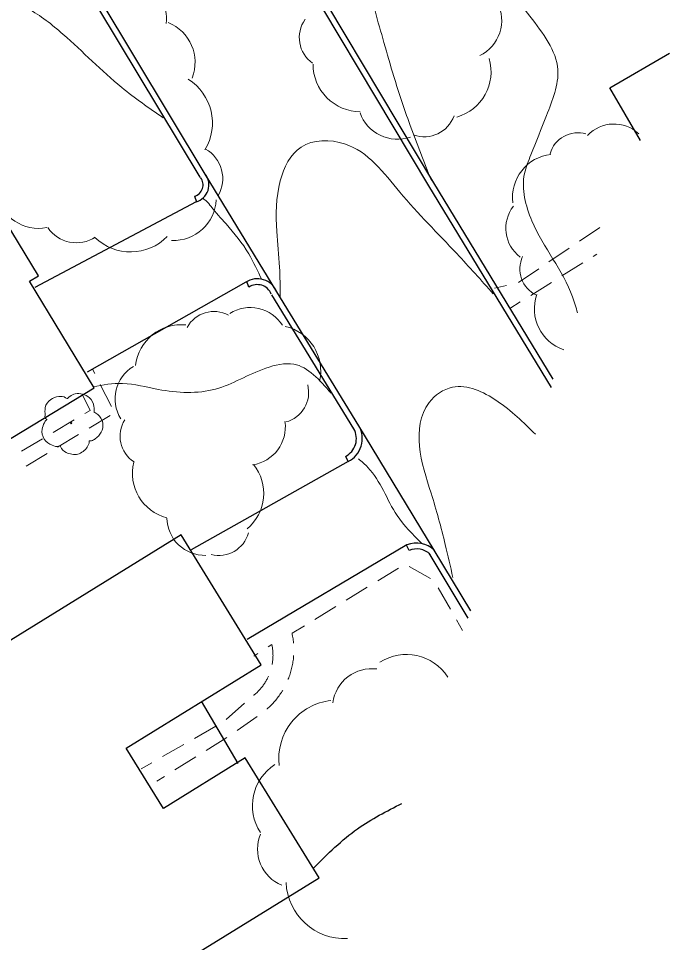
# Model space of a CAD drawing. Extents: x 2361708 to 2370558, y 6977955 to 6991887.
# Drawn here: x 2366514.7 to 2366620.8, y 6982601.1 to 6982751.7 of the extents above; entities that cross this region are included whole.
import ezdxf

# ---------------------------------------------------------------- set-up
doc = ezdxf.new("R2010")
doc.units = 0
doc.header["$LTSCALE"] = 1.9
for name, color, linetype, lineweight in [('11', 7, 'Continuous', 25), ('13', 7, 'Continuous', 13), ('17', 7, 'Continuous', 25), ('2', 7, 'Continuous', 25), ('29', 7, 'Continuous', 13), ('31', 7, 'Continuous', 13), ('35', 7, 'Continuous', 13)]:
    doc.layers.add(name, color=color, linetype=linetype, lineweight=lineweight)

msp = doc.modelspace()

# ---------------------------------------------------------------- linework, layer by layer
at = {"layer": '11'}
msp.add_lwpolyline([(2366616.095, 6982731.824), (2366611.093, 6982740.407), (2366620.82, 6982746.069)], dxfattribs=at)
for points in [[(2366495.18, 6982745.394), (2366454.861, 6982720.959), (2366465.112, 6982704.046), (2366461.185, 6982701.658), (2366471.669, 6982684.397), (2366475.488, 6982686.713), (2366487.223, 6982667.364), (2366527.054, 6982691.514), (2366516.529, 6982708.875), (2366517.971, 6982709.749), (2366502.741, 6982734.865), (2366501.875, 6982734.347)], [(2366541.214, 6982667.518), (2366487.934, 6982634.619), (2366503.525, 6982609.366), (2366498.336, 6982606.157), (2366513.947, 6982580.874), (2366529.834, 6982590.676), (2366529.825, 6982590.696), (2366563.707, 6982611.639), (2366551.64, 6982631.165), (2366538.338, 6982622.938), (2366532.274, 6982632.741), (2366554.296, 6982646.362)]]:
    msp.add_lwpolyline(points, close=True, dxfattribs=at)
at = {"layer": '13'}
for p, q in [((2366606.131, 6982715.388), (2366609.44, 6982717.63)), ((2366601.173, 6982712.021), (2366604.482, 6982714.262)), ((2366608.385, 6982712.92), (2366608.981, 6982713.295)), ((2366596.205, 6982708.653), (2366599.514, 6982710.895)), ((2366603.295, 6982709.741), (2366606.685, 6982711.863)), ((2366592.314, 6982707.726), (2366594.259, 6982708.185)), ((2366598.205, 6982706.562), (2366601.595, 6982708.685)), ((2366594.805, 6982704.45), (2366596.505, 6982705.506)), ((2366527.153, 6982693.815), (2366526.796, 6982694.522)), ((2366529.864, 6982688.471), (2366528.06, 6982692.034)), ((2366526.227, 6982684.946), (2366529.647, 6982687.008)), ((2366520.354, 6982684.22), (2366523.794, 6982686.263)), ((2366521.097, 6982681.837), (2366524.517, 6982683.91)), ((2366515.193, 6982681.161), (2366518.633, 6982683.204)), ((2366515.966, 6982678.728), (2366519.386, 6982680.801)), ((2366576.677, 6982662.115), (2366573.266, 6982660.022)), ((2366581.883, 6982660.395), (2366578.395, 6982662.351)), ((2366571.556, 6982658.976), (2366568.147, 6982656.884)), ((2366585.111, 6982655.435), (2366583.138, 6982658.916)), ((2366566.436, 6982655.837), (2366563.026, 6982653.755)), ((2366587.084, 6982651.954), (2366586.098, 6982653.695)), ((2366553.709, 6982648.176), (2366553.082, 6982647.78)), ((2366548.551, 6982637.406), (2366551.535, 6982640.065)), ((2366553.636, 6982637.925), (2366550.368, 6982635.623)), ((2366543.4, 6982634.357), (2366546.871, 6982636.34)), ((2366548.698, 6982634.517), (2366545.308, 6982632.395)), ((2366538.188, 6982631.378), (2366541.659, 6982633.361)), ((2366543.608, 6982631.339), (2366540.219, 6982629.216)), ((2366534.706, 6982629.404), (2366536.447, 6982630.39)), ((2366538.518, 6982628.16), (2366537.246, 6982627.368))]:
    msp.add_line(p, q, dxfattribs=at)
for points in [[(2366525.515, 6982687.289), (2366526.42, 6982687.828), (2366525.124, 6982690.476)], [(2366561.316, 6982652.708), (2366559.307, 6982651.479), (2366559.349, 6982651.26), (2366559.391, 6982651.04), (2366559.433, 6982650.821), (2366559.466, 6982650.6), (2366559.498, 6982650.381), (2366559.52, 6982650.161), (2366559.542, 6982649.942), (2366559.553, 6982649.852)], [(2366556.055, 6982646.408), (2366556.074, 6982646.519), (2366556.103, 6982646.658), (2366556.121, 6982646.809), (2366556.14, 6982646.959), (2366556.159, 6982647.099), (2366556.168, 6982647.249), (2366556.176, 6982647.4), (2366556.185, 6982647.539), (2366556.193, 6982647.69), (2366556.202, 6982647.84), (2366556.2, 6982647.99), (2366556.199, 6982648.13), (2366556.188, 6982648.28), (2366556.186, 6982648.429), (2366556.175, 6982648.579), (2366556.163, 6982648.729), (2366556.142, 6982648.869), (2366556.131, 6982649.019), (2366556.109, 6982649.169), (2366556.088, 6982649.308), (2366556.056, 6982649.458), (2366556.035, 6982649.598), (2366556.025, 6982649.648), (2366555.398, 6982649.252)], [(2366559.562, 6982647.852), (2366559.553, 6982647.712), (2366559.535, 6982647.491), (2366559.517, 6982647.271), (2366559.489, 6982647.041), (2366559.451, 6982646.821), (2366559.414, 6982646.6), (2366559.376, 6982646.39), (2366559.338, 6982646.169), (2366559.29, 6982645.949), (2366559.242, 6982645.728), (2366559.184, 6982645.518), (2366559.126, 6982645.297), (2366559.058, 6982645.087), (2366559, 6982644.876), (2366558.922, 6982644.665), (2366558.854, 6982644.454), (2366558.776, 6982644.244), (2366558.698, 6982644.033), (2366558.669, 6982643.972)], [(2366553.053, 6982641.359), (2366553.093, 6982641.389), (2366553.212, 6982641.491), (2366553.322, 6982641.582), (2366553.43, 6982641.683), (2366553.54, 6982641.784), (2366553.649, 6982641.885), (2366553.748, 6982641.986), (2366553.857, 6982642.097), (2366553.956, 6982642.198), (2366554.054, 6982642.309), (2366554.153, 6982642.42), (2366554.242, 6982642.541), (2366554.341, 6982642.652), (2366554.43, 6982642.762), (2366554.519, 6982642.883), (2366554.608, 6982643.004), (2366554.697, 6982643.125), (2366554.776, 6982643.245), (2366554.854, 6982643.367), (2366554.933, 6982643.497), (2366555.012, 6982643.618), (2366555.091, 6982643.749), (2366555.159, 6982643.88), (2366555.228, 6982644.01), (2366555.297, 6982644.141), (2366555.366, 6982644.271), (2366555.425, 6982644.402), (2366555.464, 6982644.502)], [(2366557.786, 6982642.184), (2366557.697, 6982642.044), (2366557.579, 6982641.852), (2366557.451, 6982641.671), (2366557.332, 6982641.48), (2366557.204, 6982641.299), (2366557.066, 6982641.118), (2366556.938, 6982640.946), (2366556.799, 6982640.765), (2366556.651, 6982640.594), (2366556.512, 6982640.422), (2366556.364, 6982640.261), (2366556.216, 6982640.09), (2366556.057, 6982639.928), (2366555.909, 6982639.766), (2366555.75, 6982639.615), (2366555.582, 6982639.453), (2366555.423, 6982639.312), (2366555.254, 6982639.16), (2366555.225, 6982639.13)]]:
    msp.add_lwpolyline(points, dxfattribs=at)
at = {"layer": '17'}
msp.add_line((2366550.539, 6982630.255), (2366544.572, 6982640.409), dxfattribs=at)
at = {"layer": '2'}
for p, q in [((2366556.807, 6982707.148), (2366545.174, 6982726.348)), ((2366543.677, 6982721.814), (2366517.389, 6982707.863)), ((2366543.408, 6982722.732), (2366543.757, 6982721.835)), ((2366551.762, 6982708.72), (2366525.9, 6982694.064)), ((2366552.29, 6982707.915), (2366551.961, 6982708.812)), ((2366569.401, 6982684.797), (2366555.992, 6982706.65)), ((2366570.216, 6982685.295), (2366556.807, 6982707.148)), ((2366582.489, 6982665.06), (2366570.216, 6982685.295)), ((2366568.442, 6982679.467), (2366542.857, 6982665.073)), ((2366568.004, 6982680.323), (2366568.451, 6982679.478)), ((2366578.011, 6982665.888), (2366551.976, 6982650.49)), ((2366578.37, 6982664.991), (2366577.951, 6982665.857)), ((2366588.015, 6982653.973), (2366581.664, 6982664.563)), ((2366588.423, 6982655.167), (2366582.489, 6982665.06))]:
    msp.add_line(p, q, dxfattribs=at)
for points in [[(2366544.349, 6982725.851), (2366504.212, 6982792.532), (2366453.676, 6982875.935)], [(2366545.174, 6982726.348), (2366505.037, 6982793.03), (2366454.501, 6982876.433)], [(2366556.445, 6982768.318), (2366582.37, 6982724.902), (2366601.825, 6982692.896)], [(2366555.62, 6982767.83), (2366581.544, 6982724.404), (2366601.508, 6982691.573)]]:
    msp.add_lwpolyline(points, dxfattribs=at)
for centre, radius, start, end in [((2366542.876, 6982724.592), 2.891, 286.0874, 37.39238), ((2366542.876, 6982724.592), 1.931, 286.0874, 37.39238), ((2366553.64, 6982705.864), 3.418, 22.06516, 123.32367), ((2366553.64, 6982705.864), 2.458, 22.06516, 123.32367), ((2366566.517, 6982683.238), 4.233, 297.04303, 29.08002), ((2366566.517, 6982683.238), 3.273, 297.04303, 29.08002), ((2366579.593, 6982661.919), 4.273, 47.33678, 111.73428), ((2366579.593, 6982661.919), 3.313, 47.33678, 111.73428)]:
    msp.add_arc(centre, radius, start, end, dxfattribs=at)
at = {"layer": '29'}
msp.add_circle((2366523.31, 6982685.728), 0.1, dxfattribs=at)
for centre, radius, start, end in [((2366533.285, 6982751.797), 5.557, 350.45668, 80.45668), ((2366587.027, 6982751.422), 6.443, 296.60979, 26.60979), ((2366565.634, 6982748.603), 5.149, 144.65168, 234.65168), ((2366536.546, 6982744.577), 6.954, 338.32824, 68.32824), ((2366570.467, 6982744.24), 7.728, 179.7463, 269.7463), ((2366584.007, 6982743.043), 7.728, 286.03839, 16.03839), ((2366537.993, 6982734.691), 8.34, 328.37782, 58.37782), ((2366576.468, 6982738.468), 6.443, 199.23198, 289.23198), ((2366580.867, 6982737.581), 5.149, 250.16637, 340.16637), ((2366611.767, 6982728.599), 5.914, 46.88545, 136.88545), ((2366605.904, 6982728.364), 4.726, 73.96015, 163.96015), ((2366542.456, 6982725.596), 5.557, 330.24519, 60.24519), ((2366602.315, 6982722.523), 7.093, 96.92445, 186.92445), ((2366518.007, 6982724.453), 6.954, 191.18655, 281.18655), ((2366539.995, 6982722.48), 6.954, 267.42187, 357.42187), ((2366600.064, 6982717.51), 5.914, 142.41887, 232.41887), ((2366524.154, 6982720.696), 5.557, 213.69518, 303.69518), ((2366532.989, 6982721.99), 8.34, 225.89667, 315.89667), ((2366601.161, 6982710.89), 4.726, 154.8108, 244.8108), ((2366605.891, 6982704.409), 7.093, 161.22446, 251.22446), ((2366546.581, 6982698.977), 4.972, 61.54963, 151.54963), ((2366552.484, 6982698.365), 6.222, 32.3416, 122.3416), ((2366541.224, 6982694.324), 7.463, 83.90849, 173.90849), ((2366556.515, 6982694.25), 7.463, 347.09224, 77.09224), ((2366536.703, 6982689.688), 6.222, 121.41526, 211.41526), ((2366557.041, 6982690.745), 4.972, 284.63581, 14.63581), ((2366536.25, 6982683.617), 4.972, 147.42076, 237.42076), ((2366551.994, 6982685.121), 6.222, 278.05862, 8.05862), ((2366540.742, 6982677.554), 7.463, 165.71769, 255.71769), ((2366547.233, 6982674.277), 7.463, 309.37071, 39.37071), ((2366545.115, 6982670.402), 6.222, 181.21857, 271.21857), ((2366547.393, 6982669.143), 4.972, 255.01712, 345.01712), ((2366577.942, 6982640.038), 7.997, 32.68829, 122.68829), ((2366572.299, 6982639.327), 6.391, 82.57434, 172.57434), ((2366566.728, 6982631.012), 9.592, 96.45346, 186.45346), ((2366560.847, 6982623.374), 7.997, 123.02988, 213.02988), ((2366560.071, 6982616.313), 6.391, 157.54126, 247.54126), ((2366567.907, 6982611.286), 9.592, 182.55098, 272.55098)]:
    msp.add_arc(centre, radius, start, end, dxfattribs=at)
for points in [[(2366519.344, 6982686.3), (2366519.364, 6982686.311), (2366519.283, 6982686.38), (2366519.047, 6982687.008), (2366519.085, 6982688.288), (2366519.972, 6982689.587), (2366521.278, 6982690.069), (2366522.4, 6982689.88), (2366522.631, 6982689.752), (2366522.701, 6982689.753), (2366522.751, 6982689.794), (2366523.098, 6982690.087), (2366523.964, 6982690.535), (2366525.175, 6982690.466), (2366526.29, 6982689.877), (2366527.024, 6982688.454), (2366527.032, 6982687.594)], [(2366527.022, 6982687.613), (2366528.162, 6982686.554), (2366528.447, 6982684.967), (2366527.74, 6982683.641), (2366527.085, 6982683.094), (2366526.417, 6982682.878), (2366526.267, 6982682.866), (2366526.248, 6982682.756), (2366525.927, 6982681.853), (2366524.388, 6982680.688), (2366522.495, 6982680.97), (2366521.596, 6982681.912), (2366521.524, 6982682.041), (2366521.405, 6982682.02), (2366520.193, 6982682.139), (2366518.924, 6982683.137), (2366518.578, 6982684.773), (2366518.949, 6982685.797), (2366519.274, 6982686.24), (2366519.344, 6982686.29)]]:
    msp.add_spline(points, degree=3, dxfattribs=at)
at = {"layer": '31', "lineweight": 25}
msp.add_spline([(2366562.851, 6982613.271), (2366569.991, 6982619.62), (2366577.222, 6982623.758)], degree=3, dxfattribs=at)
at = {"layer": '35'}
for points in [[(2366487.479, 6982945.12), (2366487.459, 6982945.03), (2366489.409, 6982940.938), (2366492.967, 6982933.771), (2366496.608, 6982928.516), (2366502.105, 6982921.378), (2366502.824, 6982915.265), (2366503.691, 6982908.232), (2366507.502, 6982900.699), (2366509.644, 6982894.258), (2366514.245, 6982884.672), (2366518.673, 6982875.563), (2366521.752, 6982868.262), (2366525.605, 6982859.548), (2366527.359, 6982848.615), (2366531.524, 6982839.734), (2366534.504, 6982833.512), (2366540.497, 6982825.859), (2366546.051, 6982821.181), (2366546.086, 6982817.601), (2366547.349, 6982807.793), (2366553.124, 6982802.068), (2366556.803, 6982795.882), (2366561.19, 6982790.944), (2366564.926, 6982782.929), (2366566.494, 6982775.794), (2366568.898, 6982768.036), (2366571.003, 6982760.186), (2366572.832, 6982752.933), (2366574.281, 6982747.797), (2366575.894, 6982742.242), (2366578.499, 6982734.426), (2366582.005, 6982725.319)], [(2366586.883, 6982775.017), (2366589.421, 6982768.892), (2366592.604, 6982760.251), (2366598.072, 6982752.063), (2366602.615, 6982743.366), (2366600.766, 6982735.888), (2366598.236, 6982729.494), (2366597.186, 6982726.434), (2366598.399, 6982718.715), (2366605.018, 6982706.317), (2366605.833, 6982703.705)], [(2366538.276, 6982735.533), (2366531.549, 6982740.47), (2366521.976, 6982749.149), (2366516.226, 6982753.304), (2366507.765, 6982755.524), (2366497.469, 6982753.976), (2366489.493, 6982749.28), (2366486.17, 6982746.397), (2366473.521, 6982737.857), (2366463.429, 6982732.791), (2366454.063, 6982727.031), (2366447.976, 6982723.543), (2366442.243, 6982719.649), (2366439.87, 6982711.535), (2366440.339, 6982707.38)], [(2366592.102, 6982706.804), (2366586.149, 6982713.388), (2366576.874, 6982723.39), (2366567.859, 6982731.274), (2366560.783, 6982730.747), (2366557.395, 6982725.265), (2366556.833, 6982716.999), (2366557.269, 6982711.153), (2366557.365, 6982706.354)], [(2366554.358, 6982709.135), (2366552.258, 6982713.335), (2366548.552, 6982718.22), (2366546.105, 6982721.037), (2366545.295, 6982721.979), (2366544.822, 6982722.355)], [(2366565.655, 6982690.612), (2366559.57, 6982695.354), (2366555.016, 6982694.7), (2366546.838, 6982691.303), (2366537.508, 6982691.244), (2366531.699, 6982692.219), (2366526.903, 6982691.683)], [(2366598.97, 6982683.928), (2366592.678, 6982689.389), (2366585.457, 6982691.59), (2366581.64, 6982689.084), (2366580.058, 6982681.998), (2366581.971, 6982674.316), (2366584.281, 6982665.938), (2366585.522, 6982660.579)], [(2366580.399, 6982666.171), (2366576.425, 6982670.703), (2366571.681, 6982678.518), (2366570.117, 6982679.944)], [(2366500.973, 6982674.785), (2366501.879, 6982670.944), (2366503.257, 6982665.947), (2366500.042, 6982661.136), (2366493.241, 6982654.961), (2366488.594, 6982648.296), (2366483.284, 6982640.935), (2366482.588, 6982628.998), (2366485.85, 6982621.449), (2366490.885, 6982610.416), (2366496.227, 6982600.746), (2366500.349, 6982589.005), (2366503.981, 6982578.369), (2366508.411, 6982563.581), (2366506.871, 6982556.266), (2366508.418, 6982547.14), (2366511.166, 6982535.785), (2366515.993, 6982518.34), (2366513.087, 6982515.733), (2366507.855, 6982515.873), (2366507.008, 6982515.565)]]:
    msp.add_spline(points, degree=3, dxfattribs=at)

doc.saveas('drawing.dxf')
